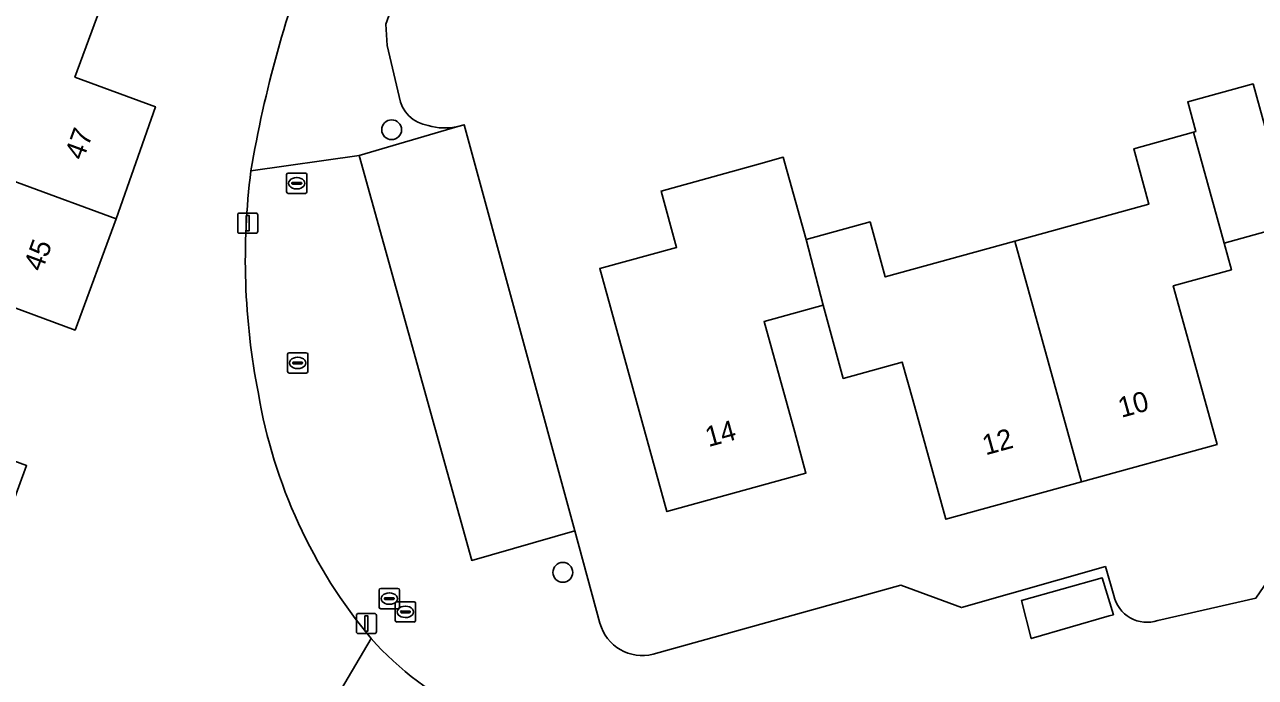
# Model space of a CAD drawing. Extents: x 162879 to 165540, y 384011 to 385181.
# Drawn here: x 164434.1 to 164494.9, y 384635.7 to 384667.9 of the extents above; entities that cross this region are included whole.
import ezdxf

# ---------------------------------------------------------------- set-up
doc = ezdxf.new("R2010")
doc.units = 0
for name, color, linetype in [('IMGEO_Boom', 7, 'Continuous'), ('IMGEO_Erf', 7, 'Continuous'), ('IMGEO_Kolk', 7, 'Continuous'), ('IMGEO_Lichtmast', 7, 'Continuous'), ('IMGEO_Pand', 7, 'Continuous'), ('IMGEO_Pand_nummerreeks', 7, 'Continuous'), ('IMGEO_Parkeervlak_open', 7, 'Continuous'), ('IMGEO_Rijbaan_lokaal_open', 7, 'Continuous'), ('IMGEO_Rioolput', 7, 'Continuous')]:
    doc.layers.add(name, color=color, linetype=linetype)

msp = doc.modelspace()

# ---------------------------------------------------------------- linework, layer by layer
at = {"layer": 'IMGEO_Boom'}
for centre in [(164452.196, 384662.729), (164460.653, 384640.855)]:
    msp.add_circle(centre, 0.489, dxfattribs=at)
at = {"layer": 'IMGEO_Erf'}
for points in [[(164433.464, 384684.337), (164434.089, 384685.17), (164435.2, 384685.795), (164436.298, 384686.095), (164437.786, 384690.131), (164439.913, 384688.841), (164444.188, 384686.248), (164443.011, 384683.054), (164447.118, 384681.539), (164445.089, 384676.033), (164442.966, 384670.56), (164439.02, 384672.015), (164437.788, 384668.672), (164436.555, 384665.328), (164440.524, 384663.864), (164438.589, 384658.328), (164436.561, 384652.826), (164432.466, 384654.335)], [(164453.607, 384672.689), (164451.912, 384667.95), (164451.97, 384666.89), (164452.567, 384664.365)], [(164496.289, 384657.946), (164493.315, 384657.125), (164493.679, 384655.807), (164490.804, 384655.013), (164491.326, 384653.123), (164492.968, 384647.178), (164486.268, 384645.327), (164479.565, 384643.476), (164477.933, 384649.385), (164477.419, 384651.246), (164474.505, 384650.441), (164473.507, 384654.053), (164470.593, 384653.248), (164472.105, 384647.775), (164472.662, 384645.758), (164465.793, 384643.861), (164462.476, 384655.867), (164466.273, 384656.916), (164465.504, 384659.701), (164470.324, 384661.033), (164471.54, 384661.369), (164472.664, 384657.298), (164475.828, 384658.172), (164476.579, 384655.453), (164482.981, 384657.221), (164489.605, 384659.051), (164488.849, 384661.787), (164491.805, 384662.603), (164491.921, 384662.635), (164491.517, 384664.101), (164494.75, 384664.994), (164495.51, 384662.241)], [(164455.459, 384662.886), (164455.775, 384662.975), (164461.245, 384642.903), (164462.487, 384638.347)], [(164490.038, 384638.472), (164494.89, 384639.581), (164497.218, 384642.995), (164496.515, 384645.565), (164500, 384646.484), (164514.198, 384650.328), (164515.675, 384652.236), (164517.09, 384654.584)], [(164433.042, 384646.544), (164434.162, 384646.131), (164432.116, 384640.58)], [(164465.12, 384636.815), (164477.349, 384640.221), (164480.345, 384639.111), (164487.451, 384641.144), (164487.87, 384639.707)], [(164456.096, 384633.817), (164453.72, 384632.716), (164446.564, 384624.688), (164445.925, 384620.983), (164443.271, 384620.282), (164440.413, 384622.608), (164447.705, 384630.678), (164446.663, 384632.039), (164441.79, 384631.369), (164436.241, 384626.664), (164433.962, 384629.085), (164435.756, 384633.328), (164449.668, 384635.024), (164451.182, 384637.58)]]:
    msp.add_lwpolyline(points, dxfattribs=at)
for centre, radius, start, end in [((164502.073, 384651.122), 57.63, 158.4513, 170.43625), ((164454.256, 384664.625), 1.709, 188.74565, 261.57377), ((164454.827, 384665.764), 2.947, 253.82623, 282.3896), ((164479.538, 384656.341), 34.569, 172.76145, 191.08979), ((164470.848, 384653.956), 25.591, 189.59191, 219.78546), ((164489.512, 384640.069), 1.682, 192.44243, 288.22161), ((164464.57, 384638.898), 2.154, 194.81766, 284.79673)]:
    msp.add_arc(centre, radius, start, end, dxfattribs=at)
at = {"layer": 'IMGEO_Kolk'}
for p, q in [((164447.13, 384651.704), (164447.982, 384651.704)), ((164447.055, 384650.778), (164447.055, 384651.63)), ((164447.314, 384651.198), (164447.314, 384651.21)), ((164447.752, 384651.161), (164447.354, 384651.161)), ((164447.357, 384651.247), (164447.755, 384651.247)), ((164447.543, 384651.484), (164447.568, 384651.484)), ((164447.798, 384651.21), (164447.798, 384651.198)), ((164448.056, 384651.63), (164448.056, 384650.778)), ((164447.982, 384650.704), (164447.13, 384650.704)), ((164447.566, 384650.924), (164447.541, 384650.924)), ((164452.375, 384638.476), (164452.375, 384639.328)), ((164452.45, 384639.402), (164453.302, 384639.402)), ((164452.634, 384638.896), (164452.634, 384638.908)), ((164452.677, 384638.945), (164453.075, 384638.945)), ((164452.863, 384639.182), (164452.888, 384639.182)), ((164453.118, 384638.908), (164453.118, 384638.896)), ((164453.376, 384639.328), (164453.376, 384638.476)), ((164453.302, 384638.402), (164452.45, 384638.402)), ((164453.072, 384638.859), (164452.674, 384638.859)), ((164452.886, 384638.622), (164452.861, 384638.622))]:
    msp.add_line(p, q, dxfattribs=at)
for points in [[(164447.13, 384651.704), (164447.982, 384651.704)], [(164447.055, 384650.778), (164447.055, 384651.63)], [(164448.056, 384651.63), (164448.056, 384650.778)], [(164447.982, 384650.704), (164447.13, 384650.704)], [(164452.375, 384638.476), (164452.375, 384639.328)], [(164452.45, 384639.402), (164453.302, 384639.402)], [(164453.376, 384639.328), (164453.376, 384638.476)], [(164453.302, 384638.402), (164452.45, 384638.402)]]:
    msp.add_lwpolyline(points, dxfattribs=at)
for centre, radius, start, end in [((164447.132, 384651.628), 0.0765, 91.55205, 178.44795), ((164447.132, 384651.628), 0.0765, 91.55205, 178.44795), ((164447.98, 384651.628), 0.0765, 1.55205, 88.44795), ((164447.98, 384651.628), 0.0765, 1.55205, 88.44795), ((164447.354, 384651.207), 0.0403, 85.87752, 175.75265), ((164447.351, 384651.197), 0.0366, 178.93798, 274.71019), ((164447.755, 384651.204), 0.043, 264.86636, 352.45326), ((164447.759, 384651.209), 0.0386, 1.73085, 96.63898), ((164447.132, 384650.78), 0.0765, 181.55205, 268.44795), ((164447.132, 384650.78), 0.0765, 181.55205, 268.44795), ((164447.98, 384650.78), 0.0765, 271.55205, 358.44795), ((164447.98, 384650.78), 0.0765, 271.55205, 358.44795), ((164452.452, 384639.326), 0.0765, 91.55205, 178.44795), ((164452.452, 384639.326), 0.0765, 91.55205, 178.44795), ((164452.674, 384638.905), 0.0403, 85.87752, 175.75265), ((164452.671, 384638.895), 0.0366, 178.93798, 274.71019), ((164453.075, 384638.902), 0.043, 264.86636, 352.45326), ((164453.079, 384638.907), 0.0386, 1.73085, 96.63898), ((164453.3, 384639.326), 0.0765, 1.55205, 88.44795), ((164453.3, 384639.326), 0.0765, 1.55205, 88.44795), ((164452.452, 384638.478), 0.0765, 181.55205, 268.44795), ((164452.452, 384638.478), 0.0765, 181.55205, 268.44795), ((164453.3, 384638.478), 0.0765, 271.55205, 358.44795), ((164453.3, 384638.478), 0.0765, 271.55205, 358.44795)]:
    msp.add_arc(centre, radius, start, end, dxfattribs=at)
for centre, major_axis, ratio, start_param, end_param in [((164447.542, 384651.204), (-0.387, 0.002), 0.722429, 4.712389, 7.853982), ((164447.567, 384651.204), (-0.39, 0.002), 0.717154, 1.570796, 4.712389), ((164452.862, 384638.902), (-0.387, 0.002), 0.722429, 4.712389, 7.853982), ((164452.887, 384638.902), (-0.39, 0.002), 0.717154, 1.570796, 4.712389)]:
    msp.add_ellipse(centre, major_axis=major_axis, ratio=ratio, start_param=start_param, end_param=end_param, dxfattribs=at)
at = {"layer": 'IMGEO_Lichtmast'}
for p, q in [((164444.593, 384657.711), (164444.593, 384658.511)), ((164444.593, 384658.511), (164444.593, 384657.711)), ((164444.693, 384658.611), (164445.483, 384658.611)), ((164445.483, 384658.611), (164444.693, 384658.611)), ((164445.583, 384658.511), (164445.583, 384657.711)), ((164445.583, 384657.711), (164445.583, 384658.511)), ((164445.483, 384657.611), (164444.693, 384657.611)), ((164444.693, 384657.611), (164445.483, 384657.611)), ((164450.456, 384637.926), (164450.456, 384638.726)), ((164450.456, 384638.726), (164450.456, 384637.926)), ((164450.556, 384638.826), (164451.346, 384638.826)), ((164451.346, 384638.826), (164450.556, 384638.826)), ((164451.446, 384638.726), (164451.446, 384637.926)), ((164451.446, 384637.926), (164451.446, 384638.726)), ((164451.346, 384637.826), (164450.556, 384637.826)), ((164450.556, 384637.826), (164451.346, 384637.826))]:
    msp.add_line(p, q, dxfattribs=at)
for points in [[(164445.013, 384658.486), (164445.163, 384658.486), (164445.163, 384657.736), (164445.013, 384657.736), (164445.013, 384658.486)], [(164450.876, 384638.701), (164451.026, 384638.701), (164451.026, 384637.951), (164450.876, 384637.951), (164450.876, 384638.701)]]:
    msp.add_lwpolyline(points, dxfattribs=at)
for centre, start, end in [((164444.693, 384658.511), 90, 180), ((164444.693, 384658.511), 90, 180), ((164445.483, 384658.511), 0, 90), ((164445.483, 384658.511), 360, 90), ((164444.693, 384657.711), 180, 270), ((164444.693, 384657.711), 180, 270), ((164445.483, 384657.711), 270, 0), ((164445.483, 384657.711), 270, 0), ((164450.556, 384638.726), 90, 180), ((164450.556, 384638.726), 90, 180), ((164451.346, 384638.726), 0, 90), ((164451.346, 384638.726), 360, 90), ((164450.556, 384637.926), 180, 270), ((164450.556, 384637.926), 180, 270), ((164451.346, 384637.926), 270, 0), ((164451.346, 384637.926), 270, 0)]:
    msp.add_arc(centre, 0.1, start, end, dxfattribs=at)
at = {"layer": 'IMGEO_Pand'}
for points in [[(164436.555, 384665.328), (164437.788, 384668.672), (164430.849, 384671.217), (164429.407, 384671.746), (164427.3, 384666.002), (164430.594, 384664.794), (164429.446, 384661.68), (164438.589, 384658.328), (164440.524, 384663.864)], [(164505.265, 384652.157), (164502.005, 384664.028), (164499.998, 384663.48), (164495.51, 384662.241), (164494.75, 384664.994), (164491.517, 384664.101), (164491.921, 384662.635), (164491.805, 384662.603), (164493.315, 384657.125), (164496.289, 384657.946), (164497.175, 384654.738), (164498.408, 384650.273), (164499.999, 384650.713)], [(164482.981, 384657.221), (164486.268, 384645.327), (164492.968, 384647.178), (164491.326, 384653.123), (164490.804, 384655.013), (164493.679, 384655.807), (164493.315, 384657.125), (164491.805, 384662.603), (164488.849, 384661.787), (164489.605, 384659.051)], [(164431.237, 384650.999), (164432.466, 384654.335), (164436.561, 384652.826), (164438.589, 384658.328), (164429.446, 384661.68), (164428.379, 384658.787), (164424.58, 384660.188), (164422.396, 384659.14), (164420.805, 384654.824), (164423.121, 384653.975)], [(164472.664, 384657.298), (164471.54, 384661.369), (164470.324, 384661.033), (164465.504, 384659.701), (164466.273, 384656.916), (164462.476, 384655.867), (164465.793, 384643.861), (164472.662, 384645.758), (164472.105, 384647.775), (164470.593, 384653.248), (164473.507, 384654.053)], [(164482.981, 384657.221), (164476.579, 384655.453), (164475.828, 384658.172), (164472.664, 384657.298), (164473.507, 384654.053), (164474.505, 384650.441), (164477.419, 384651.246), (164477.933, 384649.385), (164479.565, 384643.476), (164486.268, 384645.327)], [(164431.237, 384650.999), (164423.121, 384653.975), (164420.96, 384648.113), (164424.032, 384646.981), (164422.915, 384643.953), (164432.116, 384640.58), (164434.162, 384646.131), (164433.042, 384646.544), (164430.007, 384647.663)]]:
    msp.add_lwpolyline(points, close=True, dxfattribs=at)
at = {"layer": 'IMGEO_Parkeervlak_open'}
for points in [[(164455.775, 384662.975), (164455.459, 384662.886), (164450.59, 384661.451), (164456.153, 384641.441), (164461.245, 384642.903)], [(164487.848, 384638.761), (164487.299, 384640.58), (164483.313, 384639.469), (164483.791, 384637.582), (164487.638, 384638.7)]]:
    msp.add_lwpolyline(points, close=True, dxfattribs=at)
at = {"layer": 'IMGEO_Rijbaan_lokaal_open'}
for points in [[(164452.567, 384664.365), (164451.97, 384666.89), (164451.912, 384667.95), (164453.607, 384672.689)], [(164445.244, 384660.697), (164450.59, 384661.451), (164455.459, 384662.886)], [(164462.487, 384638.347), (164461.245, 384642.903), (164456.153, 384641.441), (164450.59, 384661.451), (164445.244, 384660.697)], [(164519.33, 384638.956), (164517.947, 384644.085), (164514.198, 384650.328), (164500, 384646.484), (164496.515, 384645.565), (164497.218, 384642.995), (164494.89, 384639.581), (164490.038, 384638.472)], [(164487.87, 384639.707), (164487.451, 384641.144), (164480.345, 384639.111), (164477.349, 384640.221), (164465.12, 384636.815)], [(164451.182, 384637.58), (164449.668, 384635.024), (164435.756, 384633.328), (164433.962, 384629.085), (164436.241, 384626.664), (164441.79, 384631.369), (164446.663, 384632.039), (164447.705, 384630.678), (164440.413, 384622.608), (164443.271, 384620.282), (164445.925, 384620.983), (164446.564, 384624.688), (164453.72, 384632.716), (164456.096, 384633.817)]]:
    msp.add_lwpolyline(points, dxfattribs=at)
msp.add_lwpolyline([(164483.313, 384639.469), (164487.299, 384640.58), (164487.848, 384638.761), (164487.638, 384638.7), (164483.791, 384637.582)], close=True, dxfattribs=at)
for centre, radius, start, end in [((164502.073, 384651.122), 57.63, 158.4513, 170.43625), ((164454.256, 384664.625), 1.709, 188.74565, 261.57377), ((164454.827, 384665.764), 2.947, 253.82623, 282.3896), ((164479.538, 384656.341), 34.569, 172.76145, 191.08979), ((164470.848, 384653.956), 25.591, 189.59191, 219.78546), ((164489.512, 384640.069), 1.682, 192.44243, 288.22161), ((164464.57, 384638.898), 2.154, 194.81766, 284.79673), ((164463.913, 384649.114), 17.179, 222.17795, 242.93434), ((164463.913, 384649.114), 17.179, 222.17795, 242.93434)]:
    msp.add_arc(centre, radius, start, end, dxfattribs=at)
at = {"layer": 'IMGEO_Rioolput'}
for p, q in [((164447.009, 384659.658), (164447.009, 384660.51)), ((164447.084, 384660.584), (164447.936, 384660.584)), ((164447.497, 384660.364), (164447.522, 384660.364)), ((164448.01, 384660.51), (164448.01, 384659.658)), ((164447.936, 384659.584), (164447.084, 384659.584)), ((164447.268, 384660.078), (164447.268, 384660.09)), ((164447.706, 384660.041), (164447.308, 384660.041)), ((164447.311, 384660.127), (164447.709, 384660.127)), ((164447.52, 384659.804), (164447.495, 384659.804)), ((164447.752, 384660.09), (164447.752, 384660.078)), ((164451.581, 384639.13), (164451.581, 384639.982)), ((164451.656, 384640.056), (164452.508, 384640.056)), ((164451.84, 384639.55), (164451.84, 384639.562)), ((164452.278, 384639.513), (164451.88, 384639.513)), ((164451.883, 384639.599), (164452.281, 384639.599)), ((164452.069, 384639.836), (164452.094, 384639.836)), ((164452.324, 384639.562), (164452.324, 384639.55)), ((164452.582, 384639.982), (164452.582, 384639.13)), ((164452.508, 384639.056), (164451.656, 384639.056)), ((164452.092, 384639.276), (164452.067, 384639.276))]:
    msp.add_line(p, q, dxfattribs=at)
for points in [[(164447.009, 384659.658), (164447.009, 384660.51)], [(164447.084, 384660.584), (164447.936, 384660.584)], [(164448.01, 384660.51), (164448.01, 384659.658)], [(164447.936, 384659.584), (164447.084, 384659.584)], [(164451.581, 384639.13), (164451.581, 384639.982)], [(164451.656, 384640.056), (164452.508, 384640.056)], [(164452.582, 384639.982), (164452.582, 384639.13)], [(164452.508, 384639.056), (164451.656, 384639.056)]]:
    msp.add_lwpolyline(points, dxfattribs=at)
for centre, radius, start, end in [((164447.086, 384660.508), 0.0765, 91.55205, 178.44795), ((164447.086, 384660.508), 0.0765, 91.55205, 178.44795), ((164447.934, 384660.508), 0.0765, 1.55205, 88.44795), ((164447.934, 384660.508), 0.0765, 1.55205, 88.44795), ((164447.086, 384659.66), 0.0765, 181.55205, 268.44795), ((164447.086, 384659.66), 0.0765, 181.55205, 268.44795), ((164447.308, 384660.087), 0.0403, 85.87752, 175.75265), ((164447.305, 384660.077), 0.0366, 178.93798, 274.71019), ((164447.709, 384660.084), 0.043, 264.86636, 352.45326), ((164447.713, 384660.089), 0.0386, 1.73085, 96.63898), ((164447.934, 384659.66), 0.0765, 271.55205, 358.44795), ((164447.934, 384659.66), 0.0765, 271.55205, 358.44795), ((164451.658, 384639.98), 0.0765, 91.55205, 178.44795), ((164451.658, 384639.98), 0.0765, 91.55205, 178.44795), ((164451.88, 384639.559), 0.0403, 85.87752, 175.75265), ((164451.877, 384639.549), 0.0366, 178.93798, 274.71019), ((164452.281, 384639.556), 0.043, 264.86636, 352.45326), ((164452.285, 384639.561), 0.0386, 1.73085, 96.63898), ((164452.506, 384639.98), 0.0765, 1.55205, 88.44795), ((164452.506, 384639.98), 0.0765, 1.55205, 88.44795), ((164451.658, 384639.132), 0.0765, 181.55205, 268.44795), ((164451.658, 384639.132), 0.0765, 181.55205, 268.44795), ((164452.506, 384639.132), 0.0765, 271.55205, 358.44795), ((164452.506, 384639.132), 0.0765, 271.55205, 358.44795)]:
    msp.add_arc(centre, radius, start, end, dxfattribs=at)
for centre, major_axis, ratio, start_param, end_param in [((164447.496, 384660.084), (-0.387, 0.002), 0.722429, 4.712389, 7.853982), ((164447.521, 384660.084), (-0.39, 0.002), 0.717154, 1.570796, 4.712389), ((164452.068, 384639.556), (-0.387, 0.002), 0.722429, 4.712389, 7.853982), ((164452.093, 384639.556), (-0.39, 0.002), 0.717154, 1.570796, 4.712389)]:
    msp.add_ellipse(centre, major_axis=major_axis, ratio=ratio, start_param=start_param, end_param=end_param, dxfattribs=at)

# ---------------------------------------------------------------- texts
at = {"layer": 'IMGEO_Pand_nummerreeks'}
for s, rotation, p in [('47', 69.76907, (164436.953, 384661.175)), ('45', 69.76646, (164434.925, 384655.673)), ('10', 15.44052, (164488.241, 384648.487)), ('14', 15.43846, (164467.849, 384647.043)), ('12', 15.44052, (164481.534, 384646.634))]:
    msp.add_text(s, height=1, rotation=rotation, dxfattribs=at).set_placement(p)

doc.saveas('drawing.dxf')
